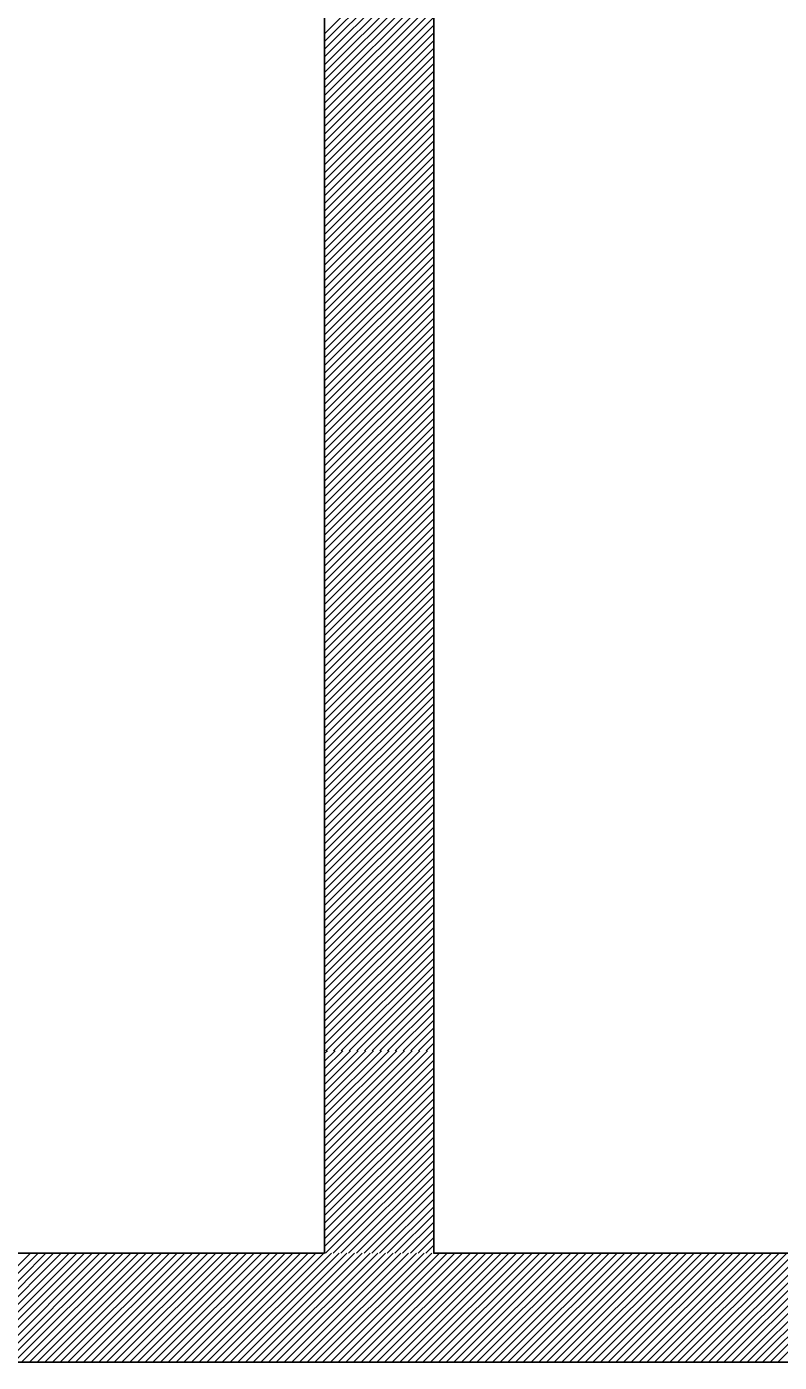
# Model space of a CAD drawing. Extents: x 519536 to 519949, y 326041 to 326519.
# Drawn here: x 519886.477 to 519887.856, y 326056.034 to 326058.483 of the extents above; entities that cross this region are included whole.
import ezdxf

# ---------------------------------------------------------------- set-up
doc = ezdxf.new("R2010")
doc.units = 0
doc.layers.add('RAMI_PLAN_####_TKST_#', color=7, linetype='Continuous')

msp = doc.modelspace()

# ---------------------------------------------------------------- linework, layer by layer
at = {"layer": 'RAMI_PLAN_####_TKST_#'}
for p, q in [((519887.0228, 326058.9317), (519887.0228, 326056.234)), ((519887.2228, 326058.9317), (519887.2228, 326056.234)), ((519887.0228, 326058.4695), (519887.2228, 326058.6695)), ((519887.0228, 326058.4553), (519887.2228, 326058.6553)), ((519887.0228, 326058.4412), (519887.2228, 326058.6412)), ((519887.0228, 326058.4271), (519887.2228, 326058.6271)), ((519887.0228, 326058.4129), (519887.2228, 326058.6129)), ((519887.0228, 326058.3988), (519887.2228, 326058.5988)), ((519887.0228, 326058.3846), (519887.2228, 326058.5846)), ((519887.0228, 326058.3705), (519887.2228, 326058.5705)), ((519887.0228, 326058.3563), (519887.2228, 326058.5563)), ((519887.0228, 326058.3422), (519887.2228, 326058.5422)), ((519887.0228, 326058.3281), (519887.2228, 326058.5281)), ((519887.0228, 326058.3139), (519887.2228, 326058.5139)), ((519887.0228, 326058.2998), (519887.2228, 326058.4998)), ((519887.0228, 326058.2856), (519887.2228, 326058.4856)), ((519887.0228, 326058.2715), (519887.2228, 326058.4715)), ((519887.0228, 326058.2574), (519887.2228, 326058.4574)), ((519887.0228, 326058.2432), (519887.2228, 326058.4432)), ((519887.0228, 326058.2291), (519887.2228, 326058.4291)), ((519887.0228, 326058.2149), (519887.2228, 326058.4149)), ((519887.0228, 326058.2008), (519887.2228, 326058.4008)), ((519887.0228, 326058.1866), (519887.2228, 326058.3866)), ((519887.0228, 326058.1725), (519887.2228, 326058.3725)), ((519887.0228, 326058.1584), (519887.2228, 326058.3584)), ((519887.0228, 326058.1442), (519887.2228, 326058.3442)), ((519887.0228, 326058.1301), (519887.2228, 326058.3301)), ((519887.0228, 326058.1159), (519887.2228, 326058.3159)), ((519887.0228, 326058.1018), (519887.2228, 326058.3018)), ((519887.0228, 326058.0876), (519887.2228, 326058.2876)), ((519887.0228, 326058.0735), (519887.2228, 326058.2735)), ((519887.0228, 326058.0594), (519887.2228, 326058.2594)), ((519887.0228, 326058.0452), (519887.2228, 326058.2452)), ((519887.0228, 326058.0311), (519887.2228, 326058.2311)), ((519887.0228, 326058.0169), (519887.2228, 326058.2169)), ((519887.0228, 326058.0028), (519887.2228, 326058.2028)), ((519887.0228, 326057.9887), (519887.2228, 326058.1887)), ((519887.0228, 326057.9745), (519887.2228, 326058.1745)), ((519887.0228, 326057.9604), (519887.2228, 326058.1604)), ((519887.0228, 326057.9462), (519887.2228, 326058.1462)), ((519887.0228, 326057.9321), (519887.2228, 326058.1321)), ((519887.0228, 326057.9179), (519887.2228, 326058.1179)), ((519887.0228, 326057.9038), (519887.2228, 326058.1038)), ((519887.0228, 326057.8897), (519887.2228, 326058.0897)), ((519887.0228, 326057.8755), (519887.2228, 326058.0755)), ((519887.0228, 326057.8614), (519887.2228, 326058.0614)), ((519887.0228, 326057.8472), (519887.2228, 326058.0472)), ((519887.0228, 326057.8331), (519887.2228, 326058.0331)), ((519887.0228, 326057.8189), (519887.2228, 326058.0189)), ((519887.0228, 326057.8048), (519887.2228, 326058.0048)), ((519887.0228, 326057.7907), (519887.2228, 326057.9907)), ((519887.0228, 326057.7765), (519887.2228, 326057.9765)), ((519887.0228, 326057.7624), (519887.2228, 326057.9624)), ((519887.0228, 326057.7482), (519887.2228, 326057.9482)), ((519887.0228, 326057.7341), (519887.2228, 326057.9341)), ((519887.0228, 326057.7199), (519887.2228, 326057.9199)), ((519887.0228, 326057.7058), (519887.2228, 326057.9058)), ((519887.0228, 326057.6917), (519887.2228, 326057.8917)), ((519887.0228, 326057.6775), (519887.2228, 326057.8775)), ((519887.0228, 326057.6634), (519887.2228, 326057.8634)), ((519887.0228, 326057.6492), (519887.2228, 326057.8492)), ((519887.0228, 326057.6351), (519887.2228, 326057.8351)), ((519887.0228, 326057.621), (519887.2228, 326057.821)), ((519887.0228, 326057.6068), (519887.2228, 326057.8068)), ((519887.0228, 326057.5927), (519887.2228, 326057.7927)), ((519887.0228, 326057.5785), (519887.2228, 326057.7785)), ((519887.0228, 326057.5644), (519887.2228, 326057.7644)), ((519887.0228, 326057.5502), (519887.2228, 326057.7502)), ((519887.0228, 326057.5361), (519887.2228, 326057.7361)), ((519887.0228, 326057.522), (519887.2228, 326057.722)), ((519887.0228, 326057.5078), (519887.2228, 326057.7078)), ((519887.0228, 326057.4937), (519887.2228, 326057.6937)), ((519887.0228, 326057.4795), (519887.2228, 326057.6795)), ((519887.0228, 326057.4654), (519887.2228, 326057.6654)), ((519887.0228, 326057.4512), (519887.2228, 326057.6512)), ((519887.0228, 326057.4371), (519887.2228, 326057.6371)), ((519887.0228, 326057.423), (519887.2228, 326057.623)), ((519887.0228, 326057.4088), (519887.2228, 326057.6088)), ((519887.0228, 326057.3947), (519887.2228, 326057.5947)), ((519887.0228, 326057.3805), (519887.2228, 326057.5805)), ((519887.0228, 326057.3664), (519887.2228, 326057.5664)), ((519887.0228, 326057.3523), (519887.2228, 326057.5523)), ((519887.0228, 326057.3381), (519887.2228, 326057.5381)), ((519887.0228, 326057.324), (519887.2228, 326057.524)), ((519887.0228, 326057.3098), (519887.2228, 326057.5098)), ((519887.0228, 326057.2957), (519887.2228, 326057.4957)), ((519887.0228, 326057.2815), (519887.2228, 326057.4815)), ((519887.0228, 326057.2674), (519887.2228, 326057.4674)), ((519887.0228, 326057.2533), (519887.2228, 326057.4533)), ((519887.0228, 326057.2391), (519887.2228, 326057.4391)), ((519887.0228, 326057.225), (519887.2228, 326057.425)), ((519887.0228, 326057.2108), (519887.2228, 326057.4108)), ((519887.0228, 326057.1967), (519887.2228, 326057.3967)), ((519887.0228, 326057.1825), (519887.2228, 326057.3825)), ((519887.0228, 326057.1684), (519887.2228, 326057.3684)), ((519887.0228, 326057.1543), (519887.2228, 326057.3543)), ((519887.0228, 326057.1401), (519887.2228, 326057.3401)), ((519887.0228, 326057.126), (519887.2228, 326057.326)), ((519887.0228, 326057.1118), (519887.2228, 326057.3118)), ((519887.0228, 326057.0977), (519887.2228, 326057.2977)), ((519887.0228, 326057.0836), (519887.2228, 326057.2836)), ((519887.0228, 326057.0694), (519887.2228, 326057.2694)), ((519887.0228, 326057.0553), (519887.2228, 326057.2553)), ((519887.0228, 326057.0411), (519887.2228, 326057.2411)), ((519887.0228, 326057.027), (519887.2228, 326057.227)), ((519887.0228, 326057.0128), (519887.2228, 326057.2128)), ((519887.0228, 326056.9987), (519887.2228, 326057.1987)), ((519887.0228, 326056.9846), (519887.2228, 326057.1846)), ((519887.0228, 326056.9704), (519887.2228, 326057.1704)), ((519887.0228, 326056.9563), (519887.2228, 326057.1563)), ((519887.0228, 326056.9421), (519887.2228, 326057.1421)), ((519887.0228, 326056.928), (519887.2228, 326057.128)), ((519887.0228, 326056.9138), (519887.2228, 326057.1138)), ((519887.0228, 326056.8997), (519887.2228, 326057.0997)), ((519887.0228, 326056.8856), (519887.2228, 326057.0856)), ((519887.0228, 326056.8714), (519887.2228, 326057.0714)), ((519887.0228, 326056.8573), (519887.2228, 326057.0573)), ((519887.0228, 326056.8431), (519887.2228, 326057.0431)), ((519887.0228, 326056.829), (519887.2228, 326057.029)), ((519887.0228, 326056.8149), (519887.2228, 326057.0149)), ((519887.0228, 326056.8007), (519887.2228, 326057.0007)), ((519887.0228, 326056.7866), (519887.2228, 326056.9866)), ((519887.0228, 326056.7724), (519887.2228, 326056.9724)), ((519887.0228, 326056.7583), (519887.2228, 326056.9583)), ((519887.0228, 326056.7441), (519887.2228, 326056.9441)), ((519887.0228, 326056.73), (519887.2228, 326056.93)), ((519887.0228, 326056.7159), (519887.2228, 326056.9159)), ((519887.0228, 326056.7017), (519887.2228, 326056.9017)), ((519887.0228, 326056.6876), (519887.2228, 326056.8876)), ((519887.0228, 326056.6734), (519887.2228, 326056.8734)), ((519887.0228, 326056.6593), (519887.2228, 326056.8593)), ((519887.0228, 326056.6451), (519887.2228, 326056.8451)), ((519887.0228, 326056.631), (519887.2228, 326056.831)), ((519887.0228, 326056.6169), (519887.2228, 326056.8169)), ((519887.0251, 326056.605), (519887.2228, 326056.8027)), ((519887.0392, 326056.605), (519887.2228, 326056.7886)), ((519887.0533, 326056.605), (519887.2228, 326056.7744)), ((519887.0675, 326056.605), (519887.2228, 326056.7603)), ((519887.0816, 326056.605), (519887.2228, 326056.7462)), ((519887.0958, 326056.605), (519887.2228, 326056.732)), ((519887.1099, 326056.605), (519887.2228, 326056.7179)), ((519887.1241, 326056.605), (519887.2228, 326056.7037)), ((519887.1382, 326056.605), (519887.2228, 326056.6896)), ((519887.1523, 326056.605), (519887.2228, 326056.6754)), ((519887.1665, 326056.605), (519887.2228, 326056.6613)), ((519887.1806, 326056.605), (519887.2228, 326056.6472)), ((519887.1948, 326056.605), (519887.2228, 326056.633)), ((519887.2089, 326056.605), (519887.2228, 326056.6189)), ((519887.0228, 326056.4162), (519887.2116, 326056.605)), ((519887.0228, 326056.4303), (519887.1975, 326056.605)), ((519887.0228, 326056.4444), (519887.1833, 326056.605)), ((519887.0228, 326056.4586), (519887.1692, 326056.605)), ((519887.0228, 326056.4727), (519887.1551, 326056.605)), ((519887.0228, 326056.4869), (519887.1409, 326056.605)), ((519887.0228, 326056.501), (519887.1268, 326056.605)), ((519887.0228, 326056.5152), (519887.1126, 326056.605)), ((519887.0228, 326056.5293), (519887.0985, 326056.605)), ((519887.0228, 326056.5434), (519887.0843, 326056.605)), ((519887.0228, 326056.5576), (519887.0702, 326056.605)), ((519887.0228, 326056.5717), (519887.0561, 326056.605)), ((519887.0228, 326056.5859), (519887.0419, 326056.605)), ((519887.0228, 326056.6), (519887.0278, 326056.605)), ((519887.0228, 326056.402), (519887.2228, 326056.602)), ((519887.0228, 326056.3879), (519887.2228, 326056.5879)), ((519887.0228, 326056.3737), (519887.2228, 326056.5737)), ((519887.0228, 326056.3596), (519887.2228, 326056.5596)), ((519887.0228, 326056.3454), (519887.2228, 326056.5454)), ((519887.0228, 326056.3313), (519887.2228, 326056.5313)), ((519887.0228, 326056.3172), (519887.2228, 326056.5172)), ((519887.0228, 326056.303), (519887.2228, 326056.503)), ((519887.0228, 326056.2889), (519887.2228, 326056.4889)), ((519887.0228, 326056.2747), (519887.2228, 326056.4747)), ((519887.0228, 326056.2606), (519887.2228, 326056.4606)), ((519887.0228, 326056.2465), (519887.2228, 326056.4465)), ((519887.0244, 326056.234), (519887.2228, 326056.4323)), ((519887.0385, 326056.234), (519887.2228, 326056.4182)), ((519887.0527, 326056.234), (519887.2228, 326056.404)), ((519887.0668, 326056.234), (519887.2228, 326056.3899)), ((519887.081, 326056.234), (519887.2228, 326056.3757)), ((519887.0951, 326056.234), (519887.2228, 326056.3616)), ((519887.1093, 326056.234), (519887.2228, 326056.3475)), ((519887.1234, 326056.234), (519887.2228, 326056.3333)), ((519887.1375, 326056.234), (519887.2228, 326056.3192)), ((519887.1517, 326056.234), (519887.2228, 326056.305)), ((519887.1658, 326056.234), (519887.2228, 326056.2909)), ((519887.18, 326056.234), (519887.2228, 326056.2767)), ((519887.1941, 326056.234), (519887.2228, 326056.2626)), ((519887.2082, 326056.234), (519887.2228, 326056.2485)), ((519887.0228, 326056.234), (519879.363, 326056.234)), ((519886.2838, 326056.034), (519886.4838, 326056.234)), ((519886.2979, 326056.034), (519886.4979, 326056.234)), ((519886.3121, 326056.034), (519886.5121, 326056.234)), ((519886.3262, 326056.034), (519886.5262, 326056.234)), ((519886.3403, 326056.034), (519886.5403, 326056.234)), ((519886.3545, 326056.034), (519886.5545, 326056.234)), ((519886.3686, 326056.034), (519886.5686, 326056.234)), ((519886.3828, 326056.034), (519886.5828, 326056.234)), ((519886.3969, 326056.034), (519886.5969, 326056.234)), ((519886.411, 326056.034), (519886.611, 326056.234)), ((519886.4252, 326056.034), (519886.6252, 326056.234)), ((519886.4393, 326056.034), (519886.6393, 326056.234)), ((519886.4535, 326056.034), (519886.6535, 326056.234)), ((519886.4676, 326056.034), (519886.6676, 326056.234)), ((519886.4818, 326056.034), (519886.6818, 326056.234)), ((519886.4959, 326056.034), (519886.6959, 326056.234)), ((519886.51, 326056.034), (519886.71, 326056.234)), ((519886.5242, 326056.034), (519886.7242, 326056.234)), ((519886.5383, 326056.034), (519886.7383, 326056.234)), ((519886.5525, 326056.034), (519886.7525, 326056.234)), ((519886.5666, 326056.034), (519886.7666, 326056.234)), ((519886.5808, 326056.034), (519886.7808, 326056.234)), ((519886.5949, 326056.034), (519886.7949, 326056.234)), ((519886.609, 326056.034), (519886.809, 326056.234)), ((519886.6232, 326056.034), (519886.8232, 326056.234)), ((519886.6373, 326056.034), (519886.8373, 326056.234)), ((519886.6515, 326056.034), (519886.8515, 326056.234)), ((519886.6656, 326056.034), (519886.8656, 326056.234)), ((519886.6797, 326056.034), (519886.8797, 326056.234)), ((519886.6939, 326056.034), (519886.8939, 326056.234)), ((519886.708, 326056.034), (519886.908, 326056.234)), ((519886.7222, 326056.034), (519886.9222, 326056.234)), ((519886.7363, 326056.034), (519886.9363, 326056.234)), ((519886.7505, 326056.034), (519886.9505, 326056.234)), ((519886.7646, 326056.034), (519886.9646, 326056.234)), ((519886.7787, 326056.034), (519886.9787, 326056.234)), ((519886.7929, 326056.034), (519886.9929, 326056.234)), ((519886.807, 326056.034), (519887.007, 326056.234)), ((519886.8212, 326056.034), (519887.0212, 326056.234)), ((519886.8353, 326056.034), (519887.0353, 326056.234)), ((519886.8495, 326056.034), (519887.0495, 326056.234)), ((519886.8636, 326056.034), (519887.0636, 326056.234)), ((519886.8777, 326056.034), (519887.0777, 326056.234)), ((519886.8919, 326056.034), (519887.0919, 326056.234)), ((519886.906, 326056.034), (519887.106, 326056.234)), ((519886.9202, 326056.034), (519887.1202, 326056.234)), ((519886.9343, 326056.034), (519887.1343, 326056.234)), ((519886.9484, 326056.034), (519887.1484, 326056.234)), ((519886.9626, 326056.034), (519887.1626, 326056.234)), ((519886.9767, 326056.034), (519887.1767, 326056.234)), ((519886.9909, 326056.034), (519887.1909, 326056.234)), ((519887.005, 326056.034), (519887.205, 326056.234)), ((519887.0192, 326056.034), (519887.2192, 326056.234)), ((519887.0333, 326056.034), (519887.2333, 326056.234)), ((519887.0474, 326056.034), (519887.2474, 326056.234)), ((519887.0616, 326056.034), (519887.2616, 326056.234)), ((519887.0757, 326056.034), (519887.2757, 326056.234)), ((519887.0899, 326056.034), (519887.2899, 326056.234)), ((519887.104, 326056.034), (519887.304, 326056.234)), ((519887.1182, 326056.034), (519887.3182, 326056.234)), ((519887.1323, 326056.034), (519887.3323, 326056.234)), ((519887.1464, 326056.034), (519887.3464, 326056.234)), ((519887.1606, 326056.034), (519887.3606, 326056.234)), ((519887.1747, 326056.034), (519887.3747, 326056.234)), ((519887.1889, 326056.034), (519887.3889, 326056.234)), ((519887.203, 326056.034), (519887.403, 326056.234)), ((519887.2171, 326056.034), (519887.4171, 326056.234)), ((519887.2224, 326056.234), (519887.2228, 326056.2343)), ((519890.4471, 326056.234), (519887.2228, 326056.234)), ((519887.2313, 326056.034), (519887.4313, 326056.234)), ((519887.2454, 326056.034), (519887.4454, 326056.234)), ((519887.2596, 326056.034), (519887.4596, 326056.234)), ((519887.2737, 326056.034), (519887.4737, 326056.234)), ((519887.2879, 326056.034), (519887.4879, 326056.234)), ((519887.302, 326056.034), (519887.502, 326056.234)), ((519887.3161, 326056.034), (519887.5161, 326056.234)), ((519887.3303, 326056.034), (519887.5303, 326056.234)), ((519887.3444, 326056.034), (519887.5444, 326056.234)), ((519887.3586, 326056.034), (519887.5586, 326056.234)), ((519887.3727, 326056.034), (519887.5727, 326056.234)), ((519887.3869, 326056.034), (519887.5869, 326056.234)), ((519887.401, 326056.034), (519887.601, 326056.234)), ((519887.4151, 326056.034), (519887.6151, 326056.234)), ((519887.4293, 326056.034), (519887.6293, 326056.234)), ((519887.4434, 326056.034), (519887.6434, 326056.234)), ((519887.4576, 326056.034), (519887.6576, 326056.234)), ((519887.4717, 326056.034), (519887.6717, 326056.234)), ((519887.4858, 326056.034), (519887.6858, 326056.234)), ((519887.5, 326056.034), (519887.7, 326056.234)), ((519887.5141, 326056.034), (519887.7141, 326056.234)), ((519887.5283, 326056.034), (519887.7283, 326056.234)), ((519887.5424, 326056.034), (519887.7424, 326056.234)), ((519887.5566, 326056.034), (519887.7566, 326056.234)), ((519887.5707, 326056.034), (519887.7707, 326056.234)), ((519887.5848, 326056.034), (519887.7848, 326056.234)), ((519887.599, 326056.034), (519887.799, 326056.234)), ((519887.6131, 326056.034), (519887.8131, 326056.234)), ((519887.6273, 326056.034), (519887.8273, 326056.234)), ((519887.6414, 326056.034), (519887.8414, 326056.234)), ((519887.6556, 326056.034), (519887.8556, 326056.234)), ((519887.6697, 326056.034), (519887.8697, 326056.234)), ((519887.6838, 326056.034), (519887.8838, 326056.234)), ((519887.698, 326056.034), (519887.898, 326056.234)), ((519887.7121, 326056.034), (519887.9121, 326056.234)), ((519887.7263, 326056.034), (519887.9263, 326056.234)), ((519887.7404, 326056.034), (519887.9404, 326056.234)), ((519887.7545, 326056.034), (519887.9545, 326056.234)), ((519887.7687, 326056.034), (519887.9687, 326056.234)), ((519887.7828, 326056.034), (519887.9828, 326056.234)), ((519887.797, 326056.034), (519887.997, 326056.234)), ((519887.8111, 326056.034), (519888.0111, 326056.234)), ((519887.8253, 326056.034), (519888.0253, 326056.234)), ((519887.8394, 326056.034), (519888.0394, 326056.234)), ((519887.8535, 326056.034), (519888.0535, 326056.234)), ((519890.4471, 326056.034), (519879.363, 326056.034))]:
    msp.add_line(p, q, dxfattribs=at)

doc.saveas('drawing.dxf')
